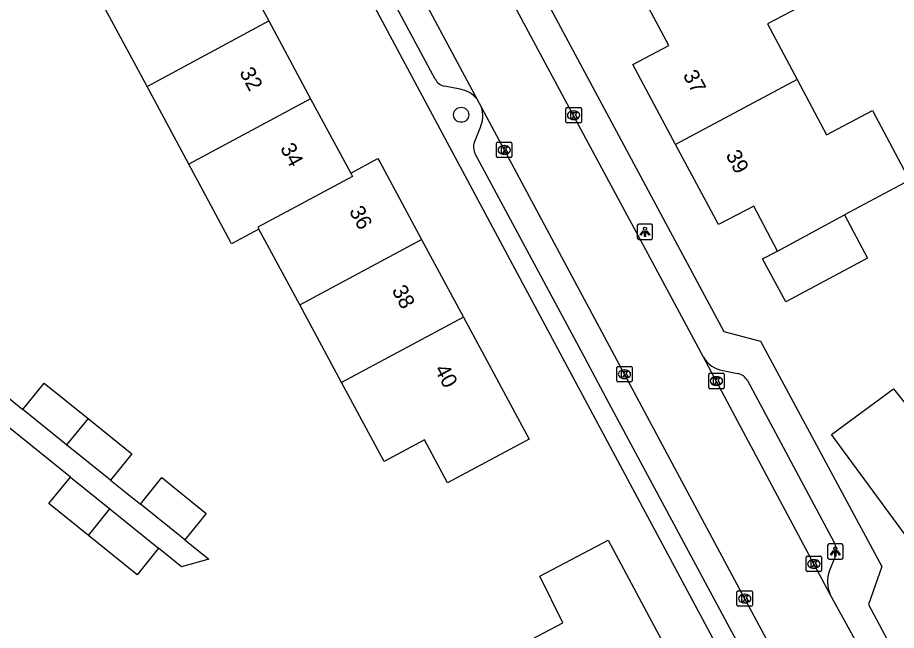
# Model space of a CAD drawing. Extents: x 163427 to 164190, y 380331 to 381641.
# Drawn here: x 163643.5 to 163700.4, y 381135.4 to 381175.1 of the extents above; entities that cross this region are included whole.
import ezdxf

# ---------------------------------------------------------------- set-up
doc = ezdxf.new("R2010")
doc.units = 0
for name, color, linetype in [('IMGEO_Boom', 7, 'Continuous'), ('IMGEO_Kolk', 7, 'Continuous'), ('IMGEO_Lichtpunt', 7, 'Continuous'), ('IMGEO_Pand', 7, 'Continuous'), ('IMGEO_Pand_nummerreeks', 7, 'Continuous'), ('IMGEO_Rijbaan_lokaal_open', 7, 'Continuous'), ('IMGEO_Voetpad_open', 7, 'Continuous')]:
    doc.layers.add(name, color=color, linetype=linetype)

msp = doc.modelspace()

# ---------------------------------------------------------------- linework, layer by layer
at = {"layer": 'IMGEO_Boom'}
msp.add_circle((163672.239, 381168.797), 0.489, dxfattribs=at)
at = {"layer": 'IMGEO_Kolk'}
for p, q in [((163679.024, 381168.339), (163679.024, 381169.191)), ((163679.099, 381169.265), (163679.951, 381169.265)), ((163679.512, 381169.045), (163679.537, 381169.045)), ((163680.025, 381169.191), (163680.025, 381168.339)), ((163679.535, 381168.485), (163679.51, 381168.485)), ((163679.951, 381168.265), (163679.099, 381168.265)), ((163674.526, 381166.093), (163674.526, 381166.945)), ((163674.601, 381167.019), (163675.453, 381167.019)), ((163675.014, 381166.799), (163675.039, 381166.799)), ((163675.527, 381166.945), (163675.527, 381166.093)), ((163675.037, 381166.239), (163675.012, 381166.239)), ((163675.453, 381166.019), (163674.601, 381166.019)), ((163682.39, 381152.493), (163683.242, 381152.493)), ((163682.315, 381151.567), (163682.315, 381152.419)), ((163682.803, 381152.273), (163682.828, 381152.273)), ((163683.316, 381152.419), (163683.316, 381151.567)), ((163688.277, 381151.126), (163688.277, 381151.978)), ((163688.352, 381152.052), (163689.204, 381152.052)), ((163689.278, 381151.978), (163689.278, 381151.126)), ((163683.242, 381151.493), (163682.39, 381151.493)), ((163682.826, 381151.713), (163682.801, 381151.713)), ((163688.765, 381151.832), (163688.79, 381151.832)), ((163689.204, 381151.052), (163688.352, 381151.052)), ((163688.788, 381151.272), (163688.763, 381151.272)), ((163694.59, 381139.278), (163694.59, 381140.13)), ((163694.665, 381140.204), (163695.517, 381140.204)), ((163695.078, 381139.984), (163695.103, 381139.984)), ((163695.591, 381140.13), (163695.591, 381139.278)), ((163695.101, 381139.424), (163695.076, 381139.424)), ((163695.517, 381139.204), (163694.665, 381139.204)), ((163690.111, 381137.033), (163690.111, 381137.885)), ((163690.186, 381137.959), (163691.038, 381137.959)), ((163690.599, 381137.739), (163690.624, 381137.739)), ((163691.112, 381137.885), (163691.112, 381137.033)), ((163690.622, 381137.179), (163690.597, 381137.179)), ((163691.038, 381136.959), (163690.186, 381136.959))]:
    msp.add_line(p, q, dxfattribs=at)
for points in [[(163679.024, 381168.339), (163679.024, 381169.191)], [(163679.099, 381169.265), (163679.951, 381169.265)], [(163679.345, 381168.965), (163679.468, 381168.965), (163679.468, 381168.814), (163679.598, 381168.965), (163679.762, 381168.965), (163679.616, 381168.814), (163679.769, 381168.565), (163679.617, 381168.565), (163679.532, 381168.729), (163679.468, 381168.662), (163679.468, 381168.565), (163679.345, 381168.565), (163679.345, 381168.965)], [(163680.025, 381169.191), (163680.025, 381168.339)], [(163679.951, 381168.265), (163679.099, 381168.265)], [(163674.526, 381166.093), (163674.526, 381166.945)], [(163674.601, 381167.019), (163675.453, 381167.019)], [(163674.847, 381166.719), (163674.97, 381166.719), (163674.97, 381166.568), (163675.1, 381166.719), (163675.264, 381166.719), (163675.118, 381166.568), (163675.271, 381166.319), (163675.119, 381166.319), (163675.034, 381166.483), (163674.97, 381166.416), (163674.97, 381166.319), (163674.847, 381166.319), (163674.847, 381166.719)], [(163675.527, 381166.945), (163675.527, 381166.093)], [(163675.453, 381166.019), (163674.601, 381166.019)], [(163682.39, 381152.493), (163683.242, 381152.493)], [(163682.315, 381151.567), (163682.315, 381152.419)], [(163682.636, 381152.193), (163682.759, 381152.193), (163682.759, 381152.042), (163682.889, 381152.193), (163683.053, 381152.193), (163682.907, 381152.042), (163683.06, 381151.793), (163682.908, 381151.793), (163682.823, 381151.957), (163682.759, 381151.89), (163682.759, 381151.793), (163682.636, 381151.793), (163682.636, 381152.193)], [(163683.316, 381152.419), (163683.316, 381151.567)], [(163688.277, 381151.126), (163688.277, 381151.978)], [(163688.352, 381152.052), (163689.204, 381152.052)], [(163689.278, 381151.978), (163689.278, 381151.126)], [(163683.242, 381151.493), (163682.39, 381151.493)], [(163688.598, 381151.752), (163688.721, 381151.752), (163688.721, 381151.601), (163688.851, 381151.752), (163689.015, 381151.752), (163688.869, 381151.601), (163689.022, 381151.352), (163688.87, 381151.352), (163688.785, 381151.516), (163688.721, 381151.449), (163688.721, 381151.352), (163688.598, 381151.352), (163688.598, 381151.752)], [(163689.204, 381151.052), (163688.352, 381151.052)], [(163694.59, 381139.278), (163694.59, 381140.13)], [(163694.665, 381140.204), (163695.517, 381140.204)], [(163694.911, 381139.904), (163695.034, 381139.904), (163695.034, 381139.753), (163695.164, 381139.904), (163695.328, 381139.904), (163695.182, 381139.753), (163695.335, 381139.504), (163695.183, 381139.504), (163695.098, 381139.668), (163695.034, 381139.601), (163695.034, 381139.504), (163694.911, 381139.504), (163694.911, 381139.904)], [(163695.591, 381140.13), (163695.591, 381139.278)], [(163695.517, 381139.204), (163694.665, 381139.204)], [(163690.111, 381137.033), (163690.111, 381137.885)], [(163690.186, 381137.959), (163691.038, 381137.959)], [(163690.432, 381137.659), (163690.555, 381137.659), (163690.555, 381137.508), (163690.685, 381137.659), (163690.849, 381137.659), (163690.703, 381137.508), (163690.856, 381137.259), (163690.704, 381137.259), (163690.619, 381137.423), (163690.555, 381137.356), (163690.555, 381137.259), (163690.432, 381137.259), (163690.432, 381137.659)], [(163691.112, 381137.885), (163691.112, 381137.033)], [(163691.038, 381136.959), (163690.186, 381136.959)]]:
    msp.add_lwpolyline(points, dxfattribs=at)
for centre, start, end in [((163679.101, 381169.189), 91.552, 178.448), ((163679.101, 381169.189), 91.552, 178.448), ((163679.949, 381169.189), 1.552, 88.448), ((163679.949, 381169.189), 1.552, 88.448), ((163679.101, 381168.341), 181.552, 268.448), ((163679.101, 381168.341), 181.552, 268.448), ((163679.949, 381168.341), 271.552, 358.448), ((163679.949, 381168.341), 271.552, 358.448), ((163674.603, 381166.943), 91.552, 178.448), ((163674.603, 381166.943), 91.552, 178.448), ((163675.451, 381166.943), 1.552, 88.448), ((163675.451, 381166.943), 1.552, 88.448), ((163674.603, 381166.095), 181.552, 268.448), ((163674.603, 381166.095), 181.552, 268.448), ((163675.451, 381166.095), 271.552, 358.448), ((163675.451, 381166.095), 271.552, 358.448), ((163682.392, 381152.417), 91.552, 178.448), ((163682.392, 381152.417), 91.552, 178.448), ((163683.24, 381152.417), 1.552, 88.448), ((163683.24, 381152.417), 1.552, 88.448), ((163688.354, 381151.976), 91.552, 178.448), ((163688.354, 381151.976), 91.552, 178.448), ((163689.202, 381151.976), 1.552, 88.448), ((163689.202, 381151.976), 1.552, 88.448), ((163682.392, 381151.569), 181.552, 268.448), ((163682.392, 381151.569), 181.552, 268.448), ((163683.24, 381151.569), 271.552, 358.448), ((163683.24, 381151.569), 271.552, 358.448), ((163688.354, 381151.128), 181.552, 268.448), ((163688.354, 381151.128), 181.552, 268.448), ((163689.202, 381151.128), 271.552, 358.448), ((163689.202, 381151.128), 271.552, 358.448), ((163694.667, 381140.128), 91.552, 178.448), ((163694.667, 381140.128), 91.552, 178.448), ((163695.515, 381140.128), 1.552, 88.448), ((163695.515, 381140.128), 1.552, 88.448), ((163694.667, 381139.28), 181.552, 268.448), ((163694.667, 381139.28), 181.552, 268.448), ((163695.515, 381139.28), 271.552, 358.448), ((163695.515, 381139.28), 271.552, 358.448), ((163690.188, 381137.883), 91.552, 178.448), ((163690.188, 381137.883), 91.552, 178.448), ((163691.036, 381137.883), 1.552, 88.448), ((163691.036, 381137.883), 1.552, 88.448), ((163690.188, 381137.035), 181.552, 268.448), ((163690.188, 381137.035), 181.552, 268.448), ((163691.036, 381137.035), 271.552, 358.448), ((163691.036, 381137.035), 271.552, 358.448)]:
    msp.add_arc(centre, 0.0765, start, end, dxfattribs=at)
for centre, major_axis, ratio, start_param, end_param in [((163679.511, 381168.765), (-0.387, 0.002), 0.722429, 4.712389, 7.853982), ((163679.536, 381168.765), (-0.39, 0.002), 0.717154, 1.570796, 4.712389), ((163675.013, 381166.519), (-0.387, 0.002), 0.722429, 4.712389, 7.853982), ((163675.038, 381166.519), (-0.39, 0.002), 0.717154, 1.570796, 4.712389), ((163682.802, 381151.993), (-0.387, 0.002), 0.722429, 4.712389, 7.853982), ((163682.827, 381151.993), (-0.39, 0.002), 0.717154, 1.570796, 4.712389), ((163688.764, 381151.552), (-0.387, 0.002), 0.722429, 4.712389, 7.853982), ((163688.789, 381151.552), (-0.39, 0.002), 0.717154, 1.570796, 4.712389), ((163695.077, 381139.704), (-0.387, 0.002), 0.722429, 4.712389, 7.853982), ((163695.102, 381139.704), (-0.39, 0.002), 0.717154, 1.570796, 4.712389), ((163690.598, 381137.459), (-0.387, 0.002), 0.722429, 4.712389, 7.853982), ((163690.623, 381137.459), (-0.39, 0.002), 0.717154, 1.570796, 4.712389)]:
    msp.add_ellipse(centre, major_axis=major_axis, ratio=ratio, start_param=start_param, end_param=end_param, dxfattribs=at)
at = {"layer": 'IMGEO_Lichtpunt'}
for p, q in [((163683.65, 381161.625), (163683.65, 381160.818)), ((163683.65, 381161.625), (163683.65, 381160.818)), ((163684.552, 381161.72), (163683.744, 381161.72)), ((163684.552, 381161.72), (163683.744, 381161.72)), ((163684.646, 381160.818), (163684.646, 381161.625)), ((163684.646, 381160.818), (163684.646, 381161.625)), ((163683.744, 381160.724), (163684.552, 381160.724)), ((163683.744, 381160.724), (163684.552, 381160.724)), ((163695.987, 381140.904), (163695.987, 381140.097)), ((163695.987, 381140.904), (163695.987, 381140.097)), ((163696.889, 381140.999), (163696.081, 381140.999)), ((163696.889, 381140.999), (163696.081, 381140.999)), ((163696.983, 381140.097), (163696.983, 381140.904)), ((163696.983, 381140.097), (163696.983, 381140.904)), ((163696.081, 381140.003), (163696.889, 381140.003)), ((163696.081, 381140.003), (163696.889, 381140.003))]:
    msp.add_line(p, q, dxfattribs=at)
for points in [[(163684.024, 381161.289), (163684.063, 381161.261), (163683.875, 381160.999), (163683.837, 381161.026), (163684.024, 381161.289)], [(163684.126, 381161.241), (163684.173, 381161.241), (163684.173, 381160.919), (163684.126, 381160.919), (163684.126, 381161.241)], [(163684.236, 381161.261), (163684.274, 381161.288), (163684.461, 381161.026), (163684.422, 381160.998), (163684.236, 381161.261)], [(163696.361, 381140.568), (163696.4, 381140.54), (163696.212, 381140.278), (163696.174, 381140.305), (163696.361, 381140.568)], [(163696.463, 381140.52), (163696.51, 381140.52), (163696.51, 381140.198), (163696.463, 381140.198), (163696.463, 381140.52)], [(163696.573, 381140.54), (163696.611, 381140.567), (163696.798, 381140.305), (163696.759, 381140.277), (163696.573, 381140.54)]]:
    msp.add_lwpolyline(points, dxfattribs=at)
for centre in [(163684.149, 381161.423), (163696.486, 381140.702)]:
    msp.add_circle(centre, 0.0994, dxfattribs=at)
for centre, start, end in [((163683.744, 381161.625), 90, 180), ((163683.744, 381161.625), 90, 180), ((163684.552, 381161.625), 0, 90), ((163684.552, 381161.625), 0, 90), ((163683.744, 381160.818), 180, 270), ((163683.744, 381160.818), 180, 270), ((163684.552, 381160.818), 270, 0), ((163684.552, 381160.818), 270, 360), ((163696.081, 381140.904), 90, 180), ((163696.081, 381140.904), 90, 180), ((163696.889, 381140.904), 0, 90), ((163696.889, 381140.904), 0, 90), ((163696.081, 381140.097), 180, 270), ((163696.081, 381140.097), 180, 270), ((163696.889, 381140.097), 270, 0), ((163696.889, 381140.097), 270, 360)]:
    msp.add_arc(centre, 0.0946, start, end, dxfattribs=at)
at = {"layer": 'IMGEO_Pand'}
for points in [[(163692.753, 381180.622), (163695.072, 381176.263), (163692.094, 381174.678), (163694.003, 381171.092)], [(163657.169, 381179.738), (163659.78, 381174.874)], [(163651.88, 381170.634), (163649.173, 381175.665), (163649.097, 381175.807), (163650.865, 381176.759)], [(163686.134, 381166.868), (163683.359, 381172.048), (163685.685, 381173.278), (163684.229, 381176.031)], [(163651.88, 381170.634), (163659.78, 381174.874)], [(163659.78, 381174.874), (163662.483, 381169.839)], [(163694.003, 381171.092), (163686.134, 381166.868)], [(163694.003, 381171.092), (163695.921, 381167.488), (163698.898, 381169.071), (163701.299, 381164.556), (163697.084, 381162.314)], [(163654.588, 381165.602), (163651.88, 381170.634)], [(163662.483, 381169.839), (163654.588, 381165.602)], [(163662.483, 381169.839), (163665.078, 381165.005)], [(163692.731, 381159.964), (163691.205, 381162.884), (163688.91, 381161.686), (163686.134, 381166.868)], [(163659.132, 381161.396), (163657.363, 381160.443), (163657.295, 381160.569), (163654.588, 381165.602)], [(163665.078, 381165.005), (163666.847, 381165.958), (163666.956, 381165.756), (163669.667, 381160.726)], [(163665.078, 381165.005), (163665.185, 381164.805), (163659.066, 381161.52), (163659.132, 381161.396)], [(163697.084, 381162.314), (163698.578, 381159.503), (163693.278, 381156.683), (163691.772, 381159.463), (163692.731, 381159.964)], [(163692.731, 381159.964), (163697.084, 381162.314)], [(163661.773, 381156.488), (163659.132, 381161.396)], [(163661.773, 381156.488), (163669.667, 381160.726)], [(163669.667, 381160.726), (163672.378, 381155.696)], [(163664.48, 381151.456), (163661.773, 381156.488)], [(163672.378, 381155.696), (163676.638, 381147.792), (163672.235, 381145.423), (163671.354, 381144.949), (163669.853, 381147.739), (163667.237, 381146.333), (163664.48, 381151.456)], [(163672.378, 381155.696), (163664.48, 381151.456)], [(163643.831, 381149.709), (163645.21, 381151.42), (163648.057, 381149.125)], [(163710.935, 381143.624), (163706.199, 381140.109), (163705.847, 381140.609), (163703.194, 381138.618), (163696.238, 381148.076), (163700.255, 381151.054), (163702.356, 381148.423), (163705.645, 381150.86)], [(163646.67, 381147.424), (163643.831, 381149.709)], [(163648.057, 381149.125), (163646.67, 381147.424)], [(163648.057, 381149.125), (163650.89, 381146.84), (163649.51, 381145.138)], [(163649.51, 381145.138), (163646.67, 381147.424)], [(163648.082, 381141.542), (163645.521, 381143.606), (163646.91, 381145.33)], [(163646.91, 381145.33), (163649.474, 381143.264)], [(163651.447, 381143.579), (163652.83, 381145.29), (163655.71, 381142.97), (163654.332, 381141.258)], [(163654.332, 381141.258), (163651.447, 381143.579)], [(163648.082, 381141.542), (163649.474, 381143.264)], [(163649.474, 381143.264), (163652.63, 381140.72)], [(163652.63, 381140.72), (163651.241, 381138.996), (163648.082, 381141.542)], [(163675.225, 381133.979), (163678.832, 381135.885), (163677.345, 381138.911), (163681.766, 381141.246), (163687.234, 381131.02), (163684.399, 381129.338), (163684.661, 381128.803), (163679.486, 381126.014)]]:
    msp.add_lwpolyline(points, dxfattribs=at)
at = {"layer": 'IMGEO_Rijbaan_lokaal_open'}
for points in [[(163658.128, 381198.034), (163673.257, 381169.82)], [(163687.943, 381153.086), (163684.351, 381159.767), (163679.412, 381168.954), (163675.832, 381175.612), (163670.49, 381185.548), (163668.694, 381188.892), (163667.28, 381191.521), (163665.468, 381194.89)], [(163673.257, 381169.82), (163673.554, 381169.266)], [(163673.554, 381169.266), (163690.609, 381137.46), (163693.676, 381131.753)], [(163696.148, 381137.718), (163687.943, 381153.086)], [(163698.609, 381133.608), (163698.208, 381134.063), (163698.001, 381134.343), (163696.148, 381137.718)]]:
    msp.add_lwpolyline(points, dxfattribs=at)
at = {"layer": 'IMGEO_Voetpad_open'}
for points in [[(163692.121, 381128.24), (163654.176, 381199.033)], [(163670.557, 381171.096), (163657.829, 381194.781)], [(163669.362, 381191.825), (163689.269, 381154.766), (163691.64, 381154.139), (163699.506, 381139.528), (163698.631, 381137.07), (163700.018, 381134.477)], [(163672.168, 381170.455), (163671.151, 381170.656)], [(163673.098, 381167.024), (163673.481, 381168.003)], [(163691.041, 381132.971), (163681.832, 381150.1), (163680.031, 381153.452), (163673.144, 381166.262)], [(163639.848, 381152.915), (163643.831, 381149.709)], [(163689.186, 381152.222), (163690.153, 381152.041)], [(163646.91, 381145.33), (163639.07, 381151.63)], [(163690.788, 381151.576), (163696.417, 381141.1)], [(163649.51, 381145.138), (163651.447, 381143.579)], [(163654.332, 381141.258), (163655.888, 381140.007), (163654.119, 381139.52), (163652.63, 381140.72)], [(163696.469, 381140.176), (163696.112, 381139.283)]]:
    msp.add_lwpolyline(points, dxfattribs=at)
for centre, radius, start, end in [((163671.319, 381171.504), 0.864, 208.1567, 258.7856), ((163671.892, 381168.73), 1.747, 38.6069, 80.8998), ((163671.879, 381168.729), 1.759, 335.6146, 17.7695), ((163673.943, 381166.693), 0.908, 158.5894, 208.3199), ((163689.527, 381154.039), 1.849, 211.0347, 259.3595), ((163689.989, 381151.151), 0.904, 27.9928, 79.5778), ((163695.458, 381140.583), 1.089, 338.0819, 28.3601), ((163698.015, 381138.544), 2.041, 158.7686, 203.8669)]:
    msp.add_arc(centre, radius, start, end, dxfattribs=at)

# ---------------------------------------------------------------- texts
at = {"layer": 'IMGEO_Pand_nummerreeks'}
for s, rotation, p in [('32', 298.2279, (163657.841, 381171.551)), ('37', 298.1783, (163686.578, 381171.376)), ('34', 298.2294, (163660.479, 381166.638)), ('39', 298.1783, (163689.354, 381166.195)), ('36', 298.3211, (163664.949, 381162.566)), ('38', 298.3235, (163667.714, 381157.436)), ('40', 298.3235, (163670.477, 381152.31))]:
    msp.add_text(s, height=1, rotation=rotation, dxfattribs=at).set_placement(p)

doc.saveas('drawing.dxf')
